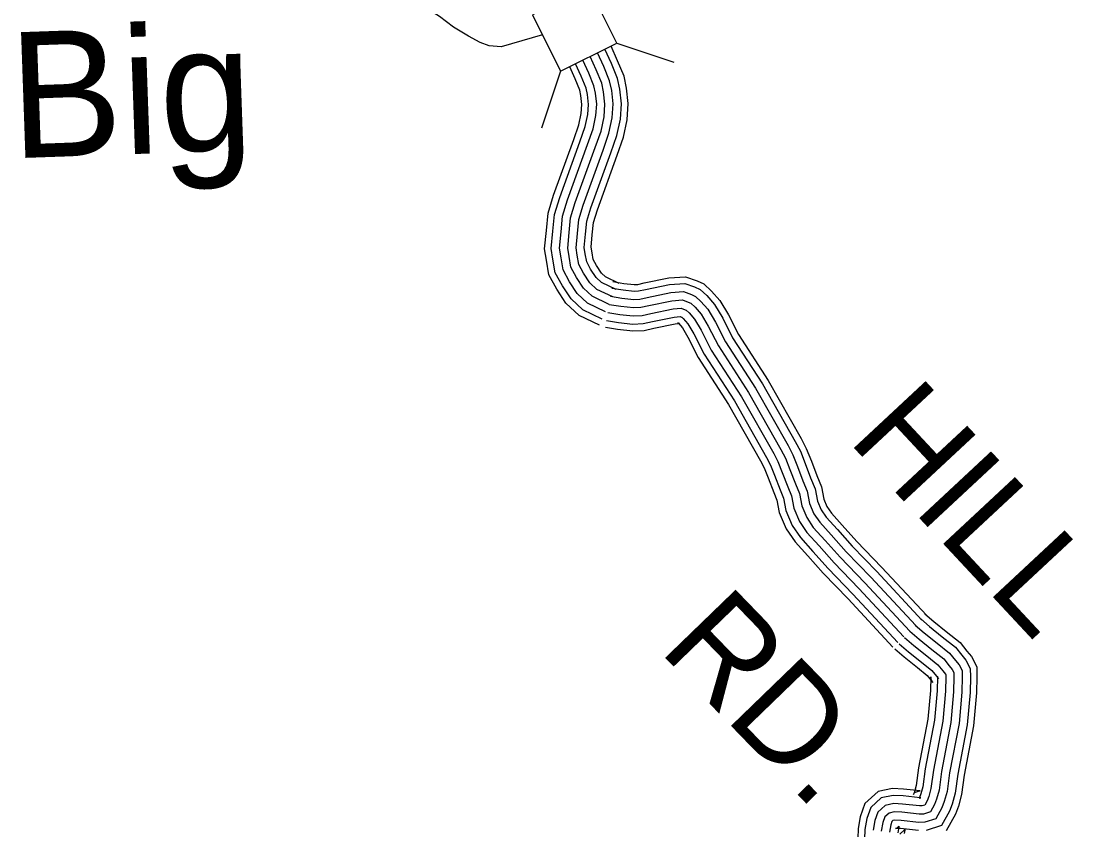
# Model space of a CAD drawing. Extents: x 1788175 to 1969470, y 584502 to 738744.
# Drawn here: x 1922792 to 1926763, y 651477 to 654531 of the extents above; entities that cross this region are included whole.
import ezdxf

# ---------------------------------------------------------------- set-up
doc = ezdxf.new("R2010")
doc.units = 0
for name, color, linetype in [('DESIGN - DRAINAGE - Bridges and Cross Drains Size Text', 7, 'Continuous'), ('DESIGN - ROW - Right-of-Way and Easement Labels', 7, 'Continuous'), ('DESIGN - TRANSPORTATION - Text', 7, 'Continuous'), ('SURVEY - DRAINAGE - Storm Sewer', 7, 'Continuous'), ('SURVEY - TRANSPORTATION - Roads', 7, 'Continuous')]:
    doc.layers.add(name, color=color, linetype=linetype)

msp = doc.modelspace()

# ---------------------------------------------------------------- linework, layer by layer
at = {"layer": 'DESIGN - TRANSPORTATION - Text'}
msp.add_lwpolyline([(1924760, 654478.6), (1924604.2, 654433.6), (1924559.2, 654436.7), (1924524.7, 654449.6), (1924480.6, 654473.1), (1924424.7, 654507), (1924371.8, 654547.4), (1924324.7, 654576.6), (1924264.2, 654613.8), (1924204.5, 654632.9), (1924157.8, 654633.7), (1924069.4, 654642.2), (1924061.4, 654641.9)], dxfattribs=at)
at = {"layer": 'SURVEY - DRAINAGE - Storm Sewer'}
for p, q in [((1925041.2, 654447.4), (1925256.7, 654375.6)), ((1924828.7, 654341.2), (1924756.9, 654125.8))]:
    msp.add_line(p, q, dxfattribs=at)
msp.add_lwpolyline([(1924722.4, 654553.7), (1924828.7, 654341.2), (1925041.2, 654447.4), (1924935, 654660)], close=True, dxfattribs=at)
at = {"layer": 'SURVEY - TRANSPORTATION - Roads'}
for points in [[(1925038.8, 653517.1), (1924983, 653543.7), (1924963.4, 653562.1), (1924941.9, 653594.5), (1924927.1, 653621.8), (1924921.9, 653651.6), (1924918.1, 653675.7), (1924922.9, 653725.7), (1924927.7, 653775.5), (1924943, 653825.7), (1925018.1, 654033), (1925041.1, 654098.6), (1925054.3, 654160.6), (1925058.2, 654218.3), (1925052.5, 654273.4), (1925043.5, 654314.3), (1925020.4, 654370.9), (1924996.1, 654424.9)], [(1925049.9, 653540.3), (1924997.7, 653565.2), (1924983.2, 653578.8), (1924964, 653607.8), (1924951.7, 653630.4), (1924947.3, 653655.9), (1924944, 653676.5), (1924948.4, 653723.3), (1924953.1, 653770.5), (1924967.4, 653817.6), (1925042.3, 654024.3), (1925066, 654091.7), (1925079.8, 654157.1), (1925084, 654218.8), (1925078, 654277.5), (1925068.1, 654322), (1925044, 654381), (1925019.1, 654436.4)], [(1925012.2, 653461.1), (1924947.7, 653491.8), (1924915.7, 653521.8), (1924888.7, 653562.6), (1924867.7, 653601.2), (1924860.8, 653641.5), (1924855.6, 653673.7), (1924861.1, 653731.7), (1924866.6, 653787.7), (1924884.1, 653845.3), (1924959.7, 654053.8), (1924981.3, 654115.4), (1924992.8, 654169.2), (1924996, 654217.3), (1924991.2, 654263.5), (1924984.1, 654295.7), (1924963.4, 654346.4), (1924940.6, 654397.1)], [(1925012.2, 653461.1), (1924947.7, 653491.8), (1924915.7, 653521.8), (1924888.7, 653562.6), (1924867.7, 653601.2), (1924860.8, 653641.5), (1924855.6, 653673.7), (1924861.1, 653731.7), (1924866.6, 653787.7), (1924884.1, 653845.3), (1924959.7, 654053.8), (1924981.3, 654115.4), (1924992.8, 654169.2), (1924996, 654217.3), (1924991.2, 654263.5), (1924984.1, 654295.7), (1924963.4, 654346.4), (1924940.6, 654397.1)], [(1925025.5, 653489.1), (1924965.4, 653517.7), (1924939.5, 653541.9), (1924915.3, 653578.5), (1924897.4, 653611.5), (1924891.4, 653646.6), (1924886.8, 653674.7), (1924892, 653728.7), (1924897.2, 653781.6), (1924913.6, 653835.5), (1924988.9, 654043.4), (1925011.2, 654107), (1925023.5, 654164.9), (1925027.1, 654217.8), (1925021.9, 654268.5), (1925013.8, 654305), (1924991.9, 654358.6), (1924968.3, 654411)], [(1924974.9, 653382.8), (1924898.3, 653419.3), (1924849, 653465.4), (1924814.3, 653517.9), (1924784.7, 653572.4), (1924775.2, 653627.3), (1924768.2, 653670.9), (1924774.8, 653740), (1924781.1, 653804.7), (1924801.8, 653872.7), (1924878, 654083), (1924897.7, 654138.9), (1924906.7, 654181.2), (1924909, 654215.7), (1924905.5, 654249.6), (1924901, 654269.8), (1924883.7, 654312.2), (1924862.9, 654358.3)], [(1924985.5, 653405.1), (1924912.4, 653440), (1924868, 653481.5), (1924835.5, 653530.6), (1924808.4, 653580.6), (1924799.6, 653631.3), (1924793.1, 653671.7), (1924799.4, 653737.6), (1924805.5, 653799.8), (1924825.3, 653864.9), (1924901.3, 654074.7), (1924921.5, 654132.2), (1924931.2, 654177.8), (1924933.8, 654216.2), (1924929.9, 654253.5), (1924924.7, 654277.2), (1924906.4, 654322), (1924885.1, 654369.4)], [(1924998.8, 653433.1), (1924930, 653465.9), (1924891.8, 653501.6), (1924862.1, 653546.6), (1924838, 653590.9), (1924830.2, 653636.4), (1924824.4, 653672.7), (1924830.3, 653734.7), (1924836.1, 653793.7), (1924854.7, 653855.1), (1924930.5, 654064.2), (1924951.4, 654123.8), (1924962, 654173.5), (1924964.9, 654216.7), (1924960.6, 654258.5), (1924954.4, 654286.5), (1924934.9, 654334.2), (1924912.8, 654383.2)], [(1925026.1, 653546.7), (1925067.8, 653539.9), (1925106.7, 653535.6), (1925119.8, 653536.2), (1925143.6, 653541.9), (1925237, 653560.6), (1925300.6, 653565.5), (1925343.8, 653549.8), (1925369.2, 653538.2), (1925398.4, 653511.2), (1925429.9, 653475.2), (1925462.3, 653421.1), (1925499.7, 653347.2), (1925612.1, 653173.6), (1925736.4, 652954.6), (1925756.4, 652916.7), (1925775.3, 652869.1), (1925795.7, 652815), (1925813.6, 652771.6), (1925822.3, 652725.6), (1925834.2, 652697.5), (1925851, 652672.9), (1925892, 652627.7), (1925947.5, 652565.1), (1926040.3, 652469.2), (1926211.1, 652285.9)], [(1925022.2, 653522.3), (1925064.4, 653515.4), (1925105.9, 653510.8), (1925123.3, 653511.6), (1925148.9, 653517.7), (1925240.4, 653536.1), (1925297.1, 653540.4), (1925334.4, 653526.9), (1925355.3, 653517.3), (1925380.7, 653493.9), (1925409.8, 653460.6), (1925440.7, 653409.1), (1925478.2, 653334.9), (1925590.9, 653160.8), (1925714.7, 652942.7), (1925733.9, 652906.4), (1925752.2, 652860.2), (1925772.7, 652805.9), (1925789.8, 652764.5), (1925798.5, 652718.4), (1925812.4, 652685.6), (1925831.5, 652657.5), (1925873.6, 652611.2), (1925929.3, 652548.3), (1926022.3, 652452.2), (1926193, 652269)], [(1925012.2, 653461.1), (1925056, 653453.9), (1925103.9, 653448.7), (1925132, 653450), (1925162.2, 653457.2), (1925248.9, 653474.5), (1925288.6, 653477.6), (1925310.9, 653469.4), (1925320.5, 653465.1), (1925336.2, 653450.6), (1925359.5, 653423.9), (1925386.3, 653379.1), (1925424.4, 653304), (1925537.9, 653128.6), (1925660.3, 652912.9), (1925677.5, 652880.4), (1925694.4, 652837.9), (1925715, 652783.2), (1925730, 652746.7), (1925738.8, 652700.4), (1925757.7, 652655.8), (1925782.7, 652619), (1925827.5, 652569.8), (1925883.8, 652506.1), (1925977.4, 652409.5), (1926147.7, 652226.7)], [(1925017.2, 653491.7), (1925060.2, 653484.7), (1925104.9, 653479.8), (1925127.6, 653480.8), (1925155.5, 653487.5), (1925244.6, 653505.3), (1925292.9, 653509), (1925322.7, 653498.2), (1925337.9, 653491.2), (1925358.4, 653472.3), (1925384.7, 653442.3), (1925413.5, 653394.1), (1925451.3, 653319.4), (1925564.4, 653144.7), (1925687.5, 652927.8), (1925705.7, 652893.4), (1925723.3, 652849), (1925743.8, 652794.6), (1925759.9, 652755.6), (1925768.7, 652709.4), (1925785, 652670.7), (1925807.1, 652638.3), (1925850.5, 652590.5), (1925906.6, 652527.2), (1925999.9, 652430.8), (1926170.4, 652247.9)], [(1925007.2, 653430.5), (1925051.8, 653423.2), (1925102.9, 653417.6), (1925136.3, 653419.1), (1925168.8, 653426.9), (1925253.1, 653443.8), (1925284.3, 653446.1), (1925299.2, 653440.7), (1925303.2, 653438.9), (1925313.9, 653429), (1925334.3, 653405.6), (1925359.2, 653364.1), (1925397.5, 653288.5), (1925511.4, 653112.5), (1925633.1, 652898), (1925649.3, 652867.4), (1925665.5, 652826.7), (1925686.1, 652771.8), (1925700.2, 652737.8), (1925709, 652691.4), (1925730.3, 652640.9), (1925758.3, 652599.8), (1925804.4, 652549.1), (1925861.1, 652485.1), (1925954.9, 652388.1), (1926125, 652205.6)], [(1924998, 653374.5), (1925044.1, 653367), (1925101.1, 653360.7), (1925144.3, 653362.7), (1925181, 653371.5), (1925260.9, 653387.5), (1925276.4, 653388.7), (1925277.7, 653388.2), (1925271.4, 653391.1), (1925273.2, 653389.4), (1925288.3, 653372.1), (1925309.5, 653336.7), (1925348.2, 653260.2), (1925462.9, 653083.1), (1925583.4, 652870.8), (1925597.7, 652843.6), (1925612.6, 652806.2), (1925633.4, 652751), (1925645.5, 652721.5), (1925654.4, 652674.8), (1925680.3, 652613.6), (1925713.7, 652564.6), (1925762.2, 652511.2), (1925819.5, 652446.5), (1925913.8, 652349.1), (1926083.5, 652166.9)], [(1925002.2, 653399.9), (1925047.6, 653392.5), (1925101.9, 653386.5), (1925140.7, 653388.3), (1925175.5, 653396.6), (1925257.4, 653413), (1925280, 653414.7), (1925287.4, 653412), (1925285.8, 653412.8), (1925291.7, 653407.3), (1925309.2, 653387.3), (1925332, 653349.2), (1925370.6, 653273), (1925484.9, 653096.4), (1925605.9, 652883.1), (1925621.1, 652854.4), (1925636.6, 652815.5), (1925657.3, 652760.4), (1925670.3, 652728.9), (1925679.1, 652682.3), (1925703, 652626), (1925733.9, 652580.6), (1925781.3, 652528.4), (1925838.3, 652464), (1925932.4, 652366.8), (1926102.3, 652184.5)], [(1926204.2, 652292.5), (1926237.7, 652263.7), (1926284.9, 652225.4), (1926336.9, 652184), (1926362, 652152.2), (1926379.7, 652132), (1926400.1, 652092.5), (1926400.6, 652054.4), (1926399.3, 651993.9), (1926388.1, 651870.3), (1926352.2, 651683.9), (1926342.7, 651610.1), (1926330.4, 651565.9), (1926319, 651536.4), (1926319, 651536.4), (1926283.9, 651472.9)], [(1926167.9, 652250.3), (1926201.9, 652221), (1926250, 652182), (1926297.1, 652144.4), (1926319.2, 652116.5), (1926333.3, 652100.4), (1926344.6, 652078.6), (1926344.9, 652054.7), (1926343.6, 651997), (1926332.9, 651878.1), (1926297.2, 651692.7), (1926288, 651621.2), (1926277.4, 651583.5), (1926268.4, 651560), (1926268.4, 651560), (1926245.8, 651519.1), (1926203.8, 651505.5), (1926181.3, 651505.2), (1926114.1, 651512.4), (1926091, 651513.7), (1926083.2, 651512.1), (1926079.5, 651508.7), (1926075.2, 651496.4), (1926070.4, 651468.8)], [(1926188.1, 652273.8), (1926221.8, 652244.8), (1926269.4, 652206.1), (1926319.3, 652166.4), (1926343, 652136.3), (1926359.1, 652118), (1926375.5, 652086.3), (1926375.9, 652054.5), (1926374.6, 651995.3), (1926363.6, 651873.8), (1926327.8, 651687.8), (1926318.4, 651615), (1926306.9, 651573.7), (1926296.5, 651546.9), (1926296.5, 651546.9), (1926267, 651493.4), (1926208.9, 651474.6)], [(1926127.5, 652203.2), (1926162.2, 652173.4), (1926211.1, 652133.7), (1926252.9, 652100.4), (1926271.6, 652076.8), (1926281.7, 652065.2), (1926282.8, 652063.1), (1926282.9, 652055), (1926281.7, 652000.5), (1926271.4, 651886.8), (1926236, 651702.6), (1926227, 651633.6), (1926218.5, 651603), (1926212, 651586.2), (1926212, 651586.2), (1926203.4, 651570.6), (1926193.6, 651567.4), (1926184.1, 651567.3), (1926119.1, 651574.2), (1926086.2, 651576.1), (1926054, 651569.2), (1926026.2, 651544.1), (1926015, 651512), (1926008.7, 651475.4)], [(1926147.7, 652226.7), (1926182.1, 652197.2), (1926230.6, 652157.8), (1926275, 652122.4), (1926295.4, 652096.6), (1926307.5, 652082.8), (1926313.7, 652070.9), (1926313.9, 652054.8), (1926312.6, 651998.7), (1926302.2, 651882.4), (1926266.6, 651697.6), (1926257.5, 651627.4), (1926247.9, 651593.2), (1926240.2, 651573.1), (1926232.4, 651559), (1926224.6, 651544.8), (1926198.7, 651536.5), (1926182.7, 651536.2), (1926116.6, 651543.3), (1926088.6, 651544.9), (1926068.6, 651540.6), (1926052.8, 651526.4), (1926045.1, 651504.2), (1926039.5, 651472.1)], [(1926090.5, 652160.2), (1926125.8, 652129.9), (1926175.6, 652089.5), (1926212.5, 652060.1), (1926228, 652040.5), (1926234.6, 652033), (1926226.3, 652049), (1926226.2, 652055.3), (1926225, 652003.7), (1926215.2, 651894.7), (1926179.9, 651711.6), (1926171.3, 651644.9), (1926164.6, 651620.8), (1926160.5, 651610.2), (1926160.5, 651610.2), (1926164.6, 651617.6), (1926184.3, 651624), (1926186.8, 651624), (1926123.8, 651630.8), (1926081.7, 651633.2), (1926027.3, 651621.5), (1925977.4, 651576.5), (1925959.9, 651526.3), (1925952.1, 651481.5), (1925949, 651406.4)], [(1926107.3, 652179.7), (1926142.3, 652149.6), (1926191.7, 652109.5), (1926230.8, 652078.3), (1926247.7, 652056.9), (1926256, 652047.6), (1926251.9, 652055.4), (1926251.9, 652055.1), (1926250.7, 652002.2), (1926240.7, 651891.1), (1926205.3, 651707.5), (1926196.6, 651639.8), (1926189, 651612.7), (1926183.9, 651599.3), (1926183.9, 651599.3), (1926182.2, 651596.3), (1926188.5, 651598.3), (1926185.6, 651598.3), (1926121.7, 651605.1), (1926083.7, 651607.3), (1926039.4, 651597.8), (1925999.5, 651561.8), (1925984.9, 651519.8), (1925977.8, 651478.8), (1925974.6, 651404.5)], [(1926179.8, 651474.2), (1926111.5, 651481.5), (1926093.4, 651482.5), (1926097.8, 651483.5), (1926106.1, 651491), (1926105.3, 651488.6), (1926101.3, 651465.5)], [(1926109.5, 651460.7), (1926127.4, 651476.8), (1926129.3, 651482.4), (1926125.9, 651462.8)]]:
    msp.add_lwpolyline(points, dxfattribs=at)

# ---------------------------------------------------------------- texts
at = {"layer": 'DESIGN - DRAINAGE - Bridges and Cross Drains Size Text'}
msp.add_text('Big', height=475, rotation=1.9992, dxfattribs=at).set_placement((1922756.1, 654012.3))
at = {"layer": 'DESIGN - ROW - Right-of-Way and Easement Labels'}
for s, rotation, p in [('HILL', 312.9802, (1925908.3, 652948.6)), ('RD.', 314.0635, (1925195.2, 652155.6))]:
    msp.add_text(s, height=370, rotation=rotation, dxfattribs=at).set_placement(p)

doc.saveas('drawing.dxf')
